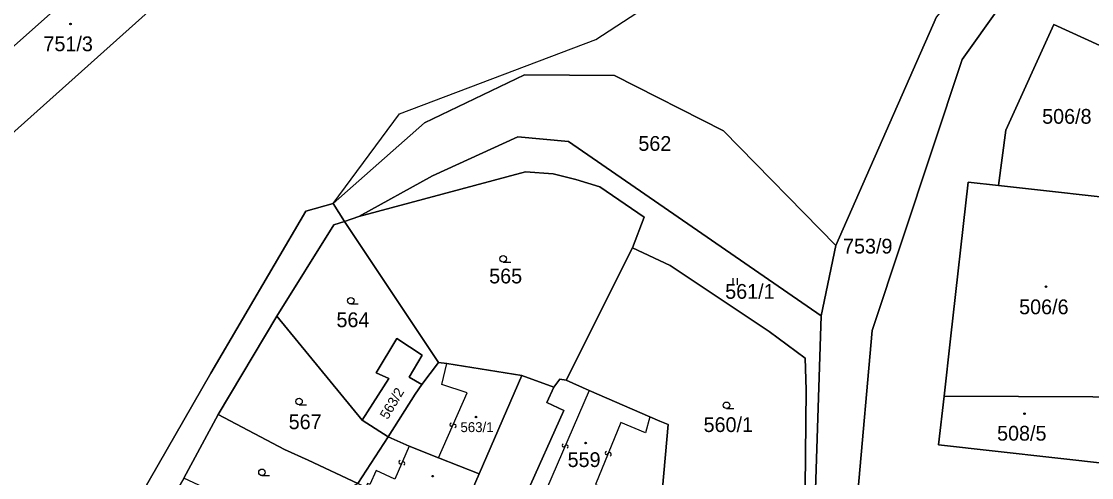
# Model space of a CAD drawing. Extents: x -598233 to -596890, y -1157848 to -1156431.
# Drawn here: x -597398.8 to -597275.6, y -1157268.8 to -1157216.3 of the extents above; entities that cross this region are included whole.
import ezdxf

# ---------------------------------------------------------------- set-up
doc = ezdxf.new("R2010")
doc.units = 0
for name, color, linetype in [('Level 1', 7, 'Continuous'), ('Level 13', 7, 'Continuous'), ('Level 3', 7, 'Continuous'), ('Level 4', 7, 'Continuous'), ('Level 5', 7, 'Continuous'), ('Level 60', 7, 'Continuous'), ('Vrstva 60', 7, 'Continuous')]:
    doc.layers.add(name, color=color, linetype=linetype)

msp = doc.modelspace()

# ---------------------------------------------------------------- linework, layer by layer
at = {"layer": 'Level 1'}
for points in [[(-597362.93, -1157237.24), (-597355.27, -1157226.91), (-597332.68, -1157218.37), (-597302.46, -1157198.67), (-597281.27, -1157194.94), (-597275.47, -1157192.13)], [(-597273.89, -1157191.83), (-597279.31, -1157198.65), (-597293.44, -1157215.73), (-597305.02, -1157242.05)], [(-597268.17, -1157195.77), (-597277.39, -1157202.28), (-597290.48, -1157220.66), (-597300.86, -1157251.86), (-597302.5, -1157270.51), (-597302.01, -1157282.08), (-597299.14, -1157291.81), (-597291.38, -1157303.96)], [(-597381.09, -1157203.29), (-597381.46, -1157202.9), (-597408.92, -1157227.27)], [(-597381.09, -1157203.29), (-597376.48, -1157208.23), (-597377.33, -1157208.99), (-597376.93, -1157209.44), (-597377.61, -1157210.03), (-597378.01, -1157209.58), (-597404, -1157232.83)], [(-597274.63, -1157219.06), (-597279.92, -1157216.61), (-597285.46, -1157228.79), (-597286.31, -1157235.15)], [(-597305.02, -1157242.05), (-597317.96, -1157228.85), (-597330.51, -1157222.48), (-597340.87, -1157222.41), (-597352.41, -1157227.93), (-597362.93, -1157237.24)], [(-597359.96, -1157238.71), (-597351.49, -1157234.06), (-597341.66, -1157229.56), (-597335.81, -1157230.11), (-597306.7, -1157250.15)], [(-597359.96, -1157238.71), (-597340.75, -1157233.57), (-597337.6, -1157233.83), (-597334.98, -1157234.45), (-597332.2, -1157235.31), (-597327.09, -1157238.8), (-597328.43, -1157242.35)], [(-597286.31, -1157235.15), (-597289.79, -1157234.76), (-597291.82, -1157252.83), (-597292.56, -1157259.43)], [(-597269.75, -1157236.99), (-597286.31, -1157235.15)], [(-597362.93, -1157237.24), (-597366.08, -1157238.11), (-597377, -1157256.75), (-597400.4, -1157297.44), (-597402.55, -1157294.78), (-597404.21, -1157291.16), (-597403.61, -1157276.6), (-597404.71, -1157269.99), (-597405.88, -1157267.31), (-597408.49, -1157262.07), (-597409.9, -1157256.81), (-597410.41, -1157250.83), (-597412.35, -1157243.59)], [(-597361.63, -1157239.3), (-597362.93, -1157237.24)], [(-597361.63, -1157239.3), (-597362.84, -1157239.68), (-597369.39, -1157250.19)], [(-597361.63, -1157239.3), (-597359.96, -1157238.71)], [(-597350.77, -1157255.52), (-597361.63, -1157239.3)], [(-597305.02, -1157242.05), (-597306.7, -1157250.15)], [(-597336.1, -1157257.57), (-597328.43, -1157242.35)], [(-597308.16, -1157277.07), (-597308.57, -1157269.94), (-597308.46, -1157258.69), (-597308.55, -1157255.03), (-597312.71, -1157251.96), (-597324.1, -1157244.37), (-597328.43, -1157242.35)], [(-597376.16, -1157261.52), (-597369.39, -1157250.19)], [(-597369.39, -1157250.19), (-597359.59, -1157262.17)], [(-597306.7, -1157250.15), (-597307.39, -1157270.17), (-597306.92, -1157282.47), (-597303.79, -1157293.82), (-597296.9, -1157306.41)], [(-597359.59, -1157262.17), (-597356.5, -1157257.36), (-597357.95, -1157256.72), (-597355.57, -1157252.76), (-597352.65, -1157254.69), (-597354.18, -1157257.21), (-597352.7, -1157258.07)], [(-597352.7, -1157258.07), (-597350.77, -1157255.52)], [(-597350.77, -1157255.52), (-597349.82, -1157255.67)], [(-597349.82, -1157255.67), (-597341.2, -1157257.04)], [(-597341.2, -1157257.04), (-597346.1, -1157268.36)], [(-597337.52, -1157258.39), (-597341.2, -1157257.04)], [(-597356.6, -1157264.1), (-597353.49, -1157259.17), (-597352.7, -1157258.07)], [(-597336.1, -1157257.57), (-597336.8, -1157257.46), (-597337.52, -1157258.39)], [(-597336.1, -1157257.57), (-597333.42, -1157258.76)], [(-597337.52, -1157258.39), (-597338.31, -1157260.15), (-597336.37, -1157261.05), (-597340.68, -1157270.74)], [(-597333.42, -1157258.76), (-597326.45, -1157261.79)], [(-597292.56, -1157259.43), (-597293.19, -1157265), (-597273.27, -1157267.24), (-597273.14, -1157266.1)], [(-597292.56, -1157259.43), (-597275.42, -1157259.48), (-597272.41, -1157259.66)], [(-597380.1, -1157268.86), (-597376.16, -1157261.52)], [(-597360.09, -1157269.46), (-597365.81, -1157266.77), (-597368.53, -1157265.55), (-597376.16, -1157261.52)], [(-597326.45, -1157261.79), (-597325.28, -1157262.3), (-597324.34, -1157262.69), (-597325.63, -1157277.34)], [(-597359.59, -1157262.17), (-597356.6, -1157264.1)], [(-597356.6, -1157264.1), (-597360.09, -1157269.46)], [(-597356.6, -1157264.1), (-597354.18, -1157265.18)], [(-597354.18, -1157265.18), (-597350.77, -1157266.52)], [(-597350.77, -1157266.52), (-597346.1, -1157268.36)], [(-597346.1, -1157268.36), (-597348.67, -1157274.28)]]:
    msp.add_lwpolyline(points, dxfattribs=at)
at = {"layer": 'Level 13'}
for centre, start, end in [((-597349.29, -1157262.69), 103.595, 335.693), ((-597348.95, -1157262.84), 283.3806, 155.9706), ((-597336.37, -1157265.07), 103.6138, 336.2038), ((-597336.03, -1157265.22), 283.8282, 155.9262), ((-597355.17, -1157267.01), 103.6873, 336.2773), ((-597331.41, -1157265.95), 104.7619, 337.3519), ((-597331.07, -1157266.09), 284.9764, 157.0744), ((-597354.83, -1157267.16), 283.9017, 155.9997)]:
    msp.add_arc(centre, 0.184, start, end, dxfattribs=at)
at = {"layer": 'Level 3'}
for points in [[(-597350.77, -1157266.52), (-597347.47, -1157259.03), (-597350.42, -1157258.07), (-597349.82, -1157255.67)], [(-597333.42, -1157258.76), (-597338.98, -1157271.52)], [(-597326.45, -1157261.79), (-597326.94, -1157263.63), (-597329.78, -1157262.46), (-597332.71, -1157269.57), (-597328.98, -1157271.21), (-597330.46, -1157275.65)], [(-597354.18, -1157265.18), (-597355.83, -1157268.98), (-597357.95, -1157267.98), (-597358.7, -1157269.59), (-597358.96, -1157269.46), (-597359.17, -1157269.91)]]:
    msp.add_lwpolyline(points, dxfattribs=at)
at = {"layer": 'Level 5'}
for p, q in [((-597343.33, -1157243.98), (-597342.45, -1157243.98)), ((-597316.85, -1157246.58), (-597316.85, -1157245.83)), ((-597316.35, -1157246.58), (-597316.35, -1157245.83)), ((-597360.89, -1157248.8), (-597360.02, -1157248.8)), ((-597366.85, -1157260.4), (-597365.97, -1157260.4)), ((-597317.63, -1157260.84), (-597316.76, -1157260.84)), ((-597371.12, -1157268.56), (-597370.24, -1157268.56))]:
    msp.add_line(p, q, dxfattribs=at)
for centre, radius in [((-597393.17, -1157216.56), 0.09), ((-597393.17, -1157216.56), 0.0521), ((-597343.33, -1157243.6), 0.375), ((-597280.83, -1157246.81), 0.09), ((-597280.83, -1157246.81), 0.0521), ((-597360.89, -1157248.42), 0.375), ((-597366.85, -1157260.02), 0.375), ((-597317.63, -1157260.46), 0.375), ((-597346.46, -1157261.82), 0.09), ((-597346.46, -1157261.82), 0.0521), ((-597283.3, -1157261.43), 0.09), ((-597283.3, -1157261.43), 0.0521), ((-597333.85, -1157264.81), 0.09), ((-597333.85, -1157264.81), 0.0521), ((-597371.12, -1157268.18), 0.375), ((-597351.45, -1157268.62), 0.09), ((-597351.45, -1157268.62), 0.0521)]:
    msp.add_circle(centre, radius, dxfattribs=at)
at = {"layer": 'Level 60'}
for points in [[(-597381.09, -1157203.29), (-597381.46, -1157202.9), (-597408.92, -1157227.27), (-597419.97, -1157235.64), (-597420.6, -1157236.56), (-597421.32, -1157239.68), (-597421.1, -1157246.07), (-597423.13, -1157248.49), (-597424.67, -1157248.22), (-597424.87, -1157240.37), (-597424.77, -1157237.25), (-597423.67, -1157233.2), (-597422.12, -1157230.53), (-597421.61, -1157229.7), (-597422.51, -1157228.92), (-597422.7, -1157225.56), (-597420.41, -1157220.01), (-597405.66, -1157206.73), (-597385.41, -1157189.54), (-597376.12, -1157199.13)], [(-597302.46, -1157198.67), (-597281.27, -1157194.94), (-597275.47, -1157192.13), (-597273.89, -1157191.83), (-597279.31, -1157198.65), (-597293.44, -1157215.73), (-597305.02, -1157242.05), (-597317.96, -1157228.85), (-597330.51, -1157222.48), (-597340.87, -1157222.41), (-597352.41, -1157227.93), (-597362.93, -1157237.24), (-597355.27, -1157226.91), (-597332.68, -1157218.37)], [(-597381.46, -1157202.9), (-597381.09, -1157203.29), (-597376.48, -1157208.23), (-597377.33, -1157208.99), (-597376.93, -1157209.44), (-597377.61, -1157210.03), (-597378.01, -1157209.58), (-597404, -1157232.83), (-597408.92, -1157227.27)], [(-597269.12, -1157231.57), (-597269.75, -1157236.99), (-597286.31, -1157235.15), (-597285.46, -1157228.79), (-597279.92, -1157216.61), (-597274.63, -1157219.06), (-597273.25, -1157219.7), (-597271.74, -1157219.87), (-597272.79, -1157228.62), (-597272.74, -1157229.19), (-597272.53, -1157229.75), (-597272.13, -1157230.29), (-597271.67, -1157230.65), (-597271.22, -1157230.84)], [(-597361.63, -1157239.3), (-597362.93, -1157237.24), (-597352.41, -1157227.93), (-597340.87, -1157222.41), (-597330.51, -1157222.48), (-597317.96, -1157228.85), (-597305.02, -1157242.05), (-597306.7, -1157250.15), (-597335.81, -1157230.11), (-597341.66, -1157229.56), (-597351.49, -1157234.06), (-597359.96, -1157238.71)], [(-597361.63, -1157239.3), (-597359.96, -1157238.71), (-597340.75, -1157233.57), (-597337.6, -1157233.83), (-597334.98, -1157234.45), (-597332.2, -1157235.31), (-597327.09, -1157238.8), (-597328.43, -1157242.35), (-597336.1, -1157257.57), (-597336.8, -1157257.46), (-597337.52, -1157258.39), (-597341.2, -1157257.04), (-597349.82, -1157255.67), (-597350.77, -1157255.52)], [(-597269.75, -1157236.99), (-597270.62, -1157243.71), (-597271.9, -1157255.08), (-597272.41, -1157259.66), (-597275.42, -1157259.48), (-597292.56, -1157259.43), (-597291.82, -1157252.83), (-597289.79, -1157234.76), (-597286.31, -1157235.15)], [(-597350.77, -1157255.52), (-597352.7, -1157258.07), (-597354.18, -1157257.21), (-597352.65, -1157254.69), (-597355.57, -1157252.76), (-597357.95, -1157256.72), (-597356.5, -1157257.36), (-597359.59, -1157262.17), (-597369.39, -1157250.19), (-597362.84, -1157239.68), (-597361.63, -1157239.3)], [(-597312.71, -1157251.96), (-597308.55, -1157255.03), (-597308.46, -1157258.69), (-597308.57, -1157269.94), (-597308.16, -1157277.07), (-597311.53, -1157277.11), (-597311.51, -1157282.51), (-597312.97, -1157282.25), (-597316.43, -1157280.82), (-597325.63, -1157277.34), (-597324.34, -1157262.69), (-597325.28, -1157262.3), (-597326.45, -1157261.79), (-597333.42, -1157258.76), (-597336.1, -1157257.57), (-597328.43, -1157242.35), (-597324.1, -1157244.37)], [(-597356.6, -1157264.1), (-597360.09, -1157269.46), (-597365.81, -1157266.77), (-597368.53, -1157265.55), (-597376.16, -1157261.52), (-597369.39, -1157250.19), (-597359.59, -1157262.17)], [(-597353.49, -1157259.17), (-597356.6, -1157264.1), (-597359.59, -1157262.17), (-597356.5, -1157257.36), (-597357.95, -1157256.72), (-597355.57, -1157252.76), (-597352.65, -1157254.69), (-597354.18, -1157257.21), (-597352.7, -1157258.07)], [(-597356.6, -1157264.1), (-597353.49, -1157259.17), (-597352.7, -1157258.07), (-597350.77, -1157255.52), (-597349.82, -1157255.67), (-597341.2, -1157257.04), (-597346.1, -1157268.36), (-597350.77, -1157266.52), (-597354.18, -1157265.18)], [(-597330.46, -1157275.65), (-597338.87, -1157271.58), (-597338.98, -1157271.52), (-597340.68, -1157270.74), (-597336.37, -1157261.05), (-597338.31, -1157260.15), (-597337.52, -1157258.39), (-597336.8, -1157257.46), (-597336.1, -1157257.57), (-597333.42, -1157258.76), (-597326.45, -1157261.79), (-597325.28, -1157262.3), (-597324.34, -1157262.69), (-597325.63, -1157277.34), (-597327.81, -1157276.58), (-597329.01, -1157276.16)], [(-597273.27, -1157267.24), (-597293.19, -1157265), (-597292.56, -1157259.43), (-597275.42, -1157259.48), (-597272.41, -1157259.66), (-597273.14, -1157266.1)], [(-597364.51, -1157276.29), (-597367.88, -1157274.57), (-597380.1, -1157268.86), (-597376.16, -1157261.52), (-597368.53, -1157265.55), (-597365.81, -1157266.77), (-597360.09, -1157269.46), (-597361.31, -1157270.22), (-597363.11, -1157272.83), (-597362.87, -1157273)], [(-597356.6, -1157264.1), (-597354.18, -1157265.18), (-597350.77, -1157266.52), (-597346.1, -1157268.36), (-597348.67, -1157274.28), (-597356.59, -1157271.13), (-597357.05, -1157270.95), (-597359.17, -1157269.91), (-597360.09, -1157269.46)]]:
    msp.add_lwpolyline(points, close=True, dxfattribs=at)
for points in [[(-597271.47, -1157322.1), (-597277.04, -1157322.56), (-597291.38, -1157303.96), (-597299.14, -1157291.81), (-597302.01, -1157282.08), (-597302.5, -1157270.51), (-597300.86, -1157251.86), (-597290.48, -1157220.66), (-597277.39, -1157202.28), (-597268.17, -1157195.77)], [(-597277.39, -1157202.28), (-597290.48, -1157220.66), (-597300.86, -1157251.86), (-597302.5, -1157270.51), (-597302.01, -1157282.08), (-597299.14, -1157291.81), (-597291.38, -1157303.96), (-597287.07, -1157312.65), (-597282.64, -1157325.38), (-597287.47, -1157329.12), (-597290.61, -1157321.83), (-597291.32, -1157319.34), (-597292.61, -1157314.93), (-597291.25, -1157314.58), (-597294.06, -1157305.16), (-597296.9, -1157306.41), (-597303.79, -1157293.82), (-597306.92, -1157282.47), (-597307.39, -1157270.17), (-597306.7, -1157250.15), (-597305.02, -1157242.05), (-597293.44, -1157215.73)], [(-597274.63, -1157219.06), (-597279.92, -1157216.61), (-597285.46, -1157228.79), (-597286.31, -1157235.15), (-597289.79, -1157234.76), (-597291.82, -1157252.83), (-597292.56, -1157259.43), (-597293.19, -1157265), (-597273.27, -1157267.24)], [(-597308.57, -1157269.94), (-597308.46, -1157258.69), (-597308.55, -1157255.03), (-597312.71, -1157251.96), (-597324.1, -1157244.37), (-597328.43, -1157242.35), (-597327.09, -1157238.8), (-597332.2, -1157235.31), (-597334.98, -1157234.45), (-597337.6, -1157233.83), (-597340.75, -1157233.57), (-597359.96, -1157238.71), (-597351.49, -1157234.06), (-597341.66, -1157229.56), (-597335.81, -1157230.11), (-597306.7, -1157250.15), (-597307.39, -1157270.17)], [(-597400.4, -1157297.44), (-597377, -1157256.75), (-597366.08, -1157238.11), (-597362.93, -1157237.24), (-597361.63, -1157239.3), (-597362.84, -1157239.68), (-597369.39, -1157250.19), (-597376.16, -1157261.52), (-597380.1, -1157268.86), (-597383.02, -1157273.88), (-597388.3, -1157283.16), (-597392.72, -1157291.55), (-597397.17, -1157299.31), (-597397.51, -1157300.48), (-597398.91, -1157303.09)], [(-597348.67, -1157274.28), (-597346.1, -1157268.36), (-597341.2, -1157257.04), (-597337.52, -1157258.39), (-597338.31, -1157260.15), (-597336.37, -1157261.05), (-597340.68, -1157270.74)]]:
    msp.add_lwpolyline(points, dxfattribs=at)
at = {"layer": 'Vrstva 60'}
msp.add_lwpolyline([(-597378.01, -1157209.58), (-597404, -1157232.83), (-597412.35, -1157243.59), (-597410.41, -1157250.83), (-597409.9, -1157256.81), (-597408.49, -1157262.07), (-597405.88, -1157267.31), (-597404.71, -1157269.99), (-597403.61, -1157276.6), (-597404.21, -1157291.16), (-597402.55, -1157294.78), (-597400.4, -1157297.44), (-597377, -1157256.75), (-597366.08, -1157238.11), (-597362.93, -1157237.24), (-597355.27, -1157226.91), (-597332.68, -1157218.37), (-597302.46, -1157198.67)], dxfattribs=at)

# ---------------------------------------------------------------- texts
at = {"layer": 'Level 4'}
for s, height, p in [('751/3', 1.7, (-597396.28, -1157219.7)), ('506/8', 1.7, (-597281.27, -1157228.05)), ('562', 1.7, (-597327.77, -1157231.17)), ('753/9', 1.7, (-597304.2, -1157242.99)), ('565', 1.7, (-597344.95, -1157246.43)), ('561/1', 1.7, (-597317.77, -1157248.2)), ('506/6', 1.7, (-597283.92, -1157249.98)), ('564', 1.7, (-597362.54, -1157251.47)), ('567', 1.7, (-597368.04, -1157263.21)), ('560/1', 1.7, (-597320.26, -1157263.54)), ('563/1', 1.14, (-597348.26, -1157263.55)), ('508/5', 1.7, (-597286.46, -1157264.53)), ('559', 1.7, (-597335.92, -1157267.57))]:
    msp.add_text(s, height=height, dxfattribs=at).set_placement(p)
msp.add_text('563/2', height=1.14, rotation=59.4925, dxfattribs=at).set_placement((-597356.63, -1157262.17))

doc.saveas('drawing.dxf')
